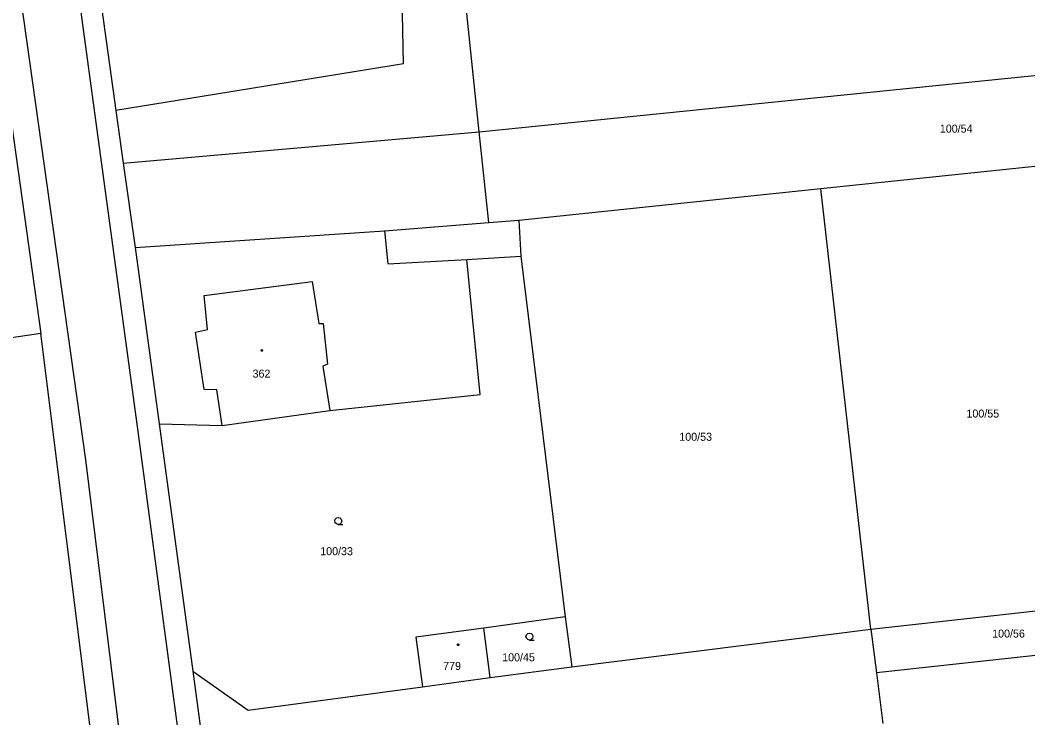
# Model space of a CAD drawing. Extents: x -757994 to -755874, y -1047691 to -1046119.
# Drawn here: x -757091.1 to -756984.1, y -1047244.4 to -1047170.3 of the extents above; entities that cross this region are included whole.
import ezdxf

# ---------------------------------------------------------------- set-up
doc = ezdxf.new("R2010")
doc.units = 0
doc.layers.add('katastrální mapa', color=7, linetype='Continuous')

msp = doc.modelspace()

# ---------------------------------------------------------------- linework, layer by layer
at = {"layer": 'katastrální mapa'}
for p, q in [((-757084.15, -1047217), (-757098.86, -1047112.48)), ((-757078.6, -1047214.02), (-757090.83, -1047123.99)), ((-757050.41, -1047174.94), (-757051.01, -1047141.46)), ((-757042.35, -1047182.17), (-757044.28, -1047163.67)), ((-757082.75, -1047167.14), (-757080.96, -1047179.9)), ((-757042.35, -1047182.17), (-756907.88, -1047168.54)), ((-757093.35, -1047172.14), (-757088.95, -1047203.6)), ((-757050.41, -1047174.94), (-757080.96, -1047179.9)), ((-757080.96, -1047179.9), (-757080.17, -1047185.52)), ((-757080.17, -1047185.52), (-757042.35, -1047182.17)), ((-757041.34, -1047191.82), (-757042.35, -1047182.17)), ((-757080.17, -1047185.52), (-757078.91, -1047194.46)), ((-757006.06, -1047188.21), (-756973.78, -1047184.84)), ((-757038.15, -1047191.57), (-757006.06, -1047188.21)), ((-757000.74, -1047234.98), (-757006.06, -1047188.21)), ((-757052.43, -1047192.69), (-757041.34, -1047191.82)), ((-757041.34, -1047191.82), (-757038.15, -1047191.57)), ((-757038.15, -1047191.57), (-757037.93, -1047195.39)), ((-757078.91, -1047194.46), (-757052.43, -1047192.69)), ((-757052.43, -1047192.69), (-757052.05, -1047196.2)), ((-757078.91, -1047194.46), (-757076.36, -1047213.19)), ((-757052.05, -1047196.2), (-757043.67, -1047195.72)), ((-757043.67, -1047195.72), (-757037.93, -1047195.39)), ((-757042.26, -1047210.07), (-757043.67, -1047195.72)), ((-757037.93, -1047195.39), (-757033.21, -1047233.68)), ((-757071.58, -1047199.56), (-757060.12, -1047198.07)), ((-757060.12, -1047198.07), (-757059.4, -1047202.54)), ((-757071.24, -1047203.16), (-757071.58, -1047199.56)), ((-757059.4, -1047202.54), (-757058.92, -1047202.53)), ((-757058.92, -1047202.53), (-757058.47, -1047206.85)), ((-757088.95, -1047203.6), (-757107.22, -1047206.24)), ((-757081.83, -1047260.32), (-757088.95, -1047203.6)), ((-757072.51, -1047203.47), (-757071.24, -1047203.16)), ((-757071.58, -1047209.55), (-757072.51, -1047203.47)), ((-757058.47, -1047206.85), (-757058.97, -1047207.06)), ((-757058.97, -1047207.06), (-757058.22, -1047211.76)), ((-757070.25, -1047209.57), (-757071.58, -1047209.55)), ((-757069.65, -1047213.38), (-757070.25, -1047209.57)), ((-757058.22, -1047211.76), (-757042.26, -1047210.07)), ((-757069.65, -1047213.38), (-757058.22, -1047211.76)), ((-757076.36, -1047213.19), (-757072.78, -1047239.47)), ((-757076.36, -1047213.19), (-757069.65, -1047213.38)), ((-757072.48, -1047259.59), (-757078.6, -1047214.02)), ((-757066.08, -1047364.03), (-757084.15, -1047217)), ((-757000.74, -1047234.98), (-756968.71, -1047231.46)), ((-757033.21, -1047233.68), (-757041.88, -1047234.89)), ((-757033.21, -1047233.68), (-757032.51, -1047238.98)), ((-757041.88, -1047234.89), (-757049.09, -1047235.84)), ((-757049.09, -1047235.84), (-757048.38, -1047241.11)), ((-757041.18, -1047240.14), (-757041.88, -1047234.89)), ((-757032.51, -1047238.98), (-757000.74, -1047234.98)), ((-757000.74, -1047234.98), (-757000.15, -1047239.64)), ((-756968.1, -1047236.14), (-757000.15, -1047239.64)), ((-757041.18, -1047240.14), (-757032.51, -1047238.98)), ((-757072.78, -1047239.47), (-757070.13, -1047259.48)), ((-757072.78, -1047239.47), (-757066.9, -1047243.59)), ((-757048.38, -1047241.11), (-757041.18, -1047240.14)), ((-757000.15, -1047239.64), (-756999.46, -1047245.02)), ((-757066.9, -1047243.59), (-757048.38, -1047241.11))]:
    msp.add_line(p, q, dxfattribs=at)
for points in [[(-757065.45, -1047205.3), (-757065.4, -1047205.32), (-757065.38, -1047205.36), (-757065.36, -1047205.39), (-757065.38, -1047205.44), (-757065.42, -1047205.47), (-757065.45, -1047205.48), (-757065.49, -1047205.46), (-757065.52, -1047205.43), (-757065.53, -1047205.39), (-757065.52, -1047205.35), (-757065.48, -1047205.31)], [(-757044.6, -1047236.55), (-757044.55, -1047236.57), (-757044.52, -1047236.61), (-757044.51, -1047236.64), (-757044.52, -1047236.69), (-757044.57, -1047236.72), (-757044.6, -1047236.73), (-757044.65, -1047236.71), (-757044.68, -1047236.68), (-757044.69, -1047236.64), (-757044.68, -1047236.6), (-757044.64, -1047236.56)]]:
    msp.add_lwpolyline(points, close=True, dxfattribs=at)
for points in [[(-757057.33, -1047223.87), (-757057.52, -1047223.82), (-757057.66, -1047223.69), (-757057.71, -1047223.5), (-757057.66, -1047223.32), (-757057.52, -1047223.18), (-757057.34, -1047223.13), (-757057.15, -1047223.18), (-757057.01, -1047223.32), (-757056.97, -1047223.51), (-757057.01, -1047223.7), (-757057.15, -1047223.83), (-757057.34, -1047223.88), (-757056.84, -1047223.88)], [(-757037.01, -1047236.15), (-757037.2, -1047236.1), (-757037.34, -1047235.97), (-757037.39, -1047235.78), (-757037.34, -1047235.6), (-757037.2, -1047235.46), (-757037.02, -1047235.41), (-757036.83, -1047235.46), (-757036.7, -1047235.6), (-757036.65, -1047235.79), (-757036.7, -1047235.98), (-757036.83, -1047236.11), (-757037.02, -1047236.16), (-757036.52, -1047236.16)]]:
    msp.add_lwpolyline(points, dxfattribs=at)

# ---------------------------------------------------------------- texts
for s, p in [('100/54', (-756993.42, -1047182.26)), ('362', (-757066.44, -1047208.28)), ('100/55', (-756990.59, -1047212.52)), ('100/53', (-757021.1, -1047214.99)), ('100/33', (-757059.25, -1047227.14)), ('100/56', (-756987.86, -1047235.89)), ('100/45', (-757039.92, -1047238.41)), ('779', (-757046.19, -1047239.33))]:
    msp.add_text(s, height=0.85, dxfattribs=at).set_placement(p)

doc.saveas('drawing.dxf')
